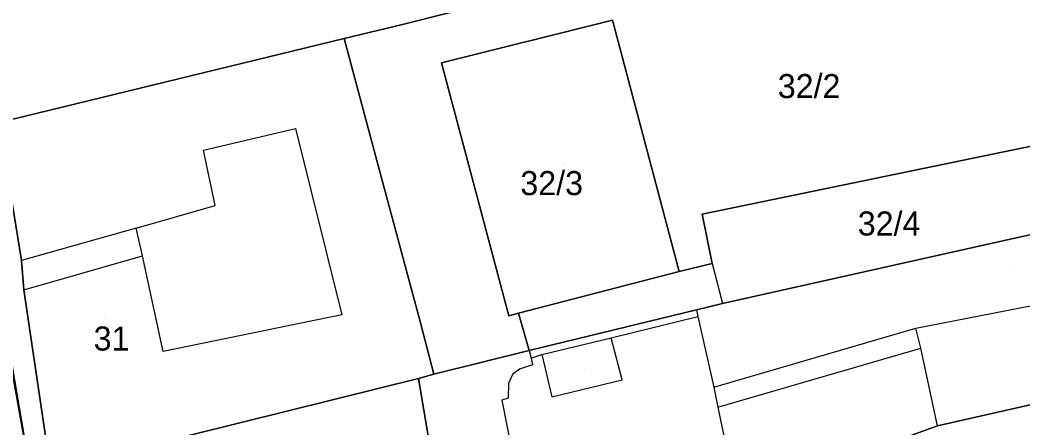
# Model space of a CAD drawing. Extents: x -263423 to -261326, y -1240067 to -1237864.
# Drawn here: x -263040 to -262956.7, y -1239198.6 to -1239164.6 of the extents above; entities that cross this region are included whole.
import ezdxf

# ---------------------------------------------------------------- set-up
doc = ezdxf.new("R2010")
doc.units = 0
for name, color, linetype in [('body_kn', 7, 'Continuous'), ('kladpar_druhypozemkov', 7, 'Continuous'), ('kladpar_hranice', 7, 'Continuous'), ('kladpar_parcelnecisla', 7, 'Continuous'), ('kladpar_plochy', 7, 'Continuous'), ('tarchy_linie', 7, 'Continuous'), ('zappar_hrandruhpozemk', 7, 'Continuous')]:
    doc.layers.add(name, color=color, linetype=linetype)

msp = doc.modelspace()

# ---------------------------------------------------------------- linework, layer by layer
at = {"layer": 'body_kn'}
for p, q in [((-263008.22, -1239165.01), (-263008.22, -1239165.01)), ((-262990.78, -1239164.66), (-262990.78, -1239164.66)), ((-263013.07, -1239166.17), (-263013.07, -1239166.17)), ((-263004.99, -1239168.2), (-263004.99, -1239168.2)), ((-263017.1, -1239173.65), (-263017.1, -1239173.65)), ((-263024.75, -1239175.45), (-263024.75, -1239175.45)), ((-263024.75, -1239175.45), (-263024.75, -1239175.45)), ((-263010.43, -1239176.02), (-263010.43, -1239176.02)), ((-263023.78, -1239180.05), (-263023.78, -1239180.05)), ((-262983.32, -1239180.79), (-262983.32, -1239180.79)), ((-263030.35, -1239181.94), (-263030.35, -1239181.94)), ((-263030.35, -1239181.94), (-263030.35, -1239181.94)), ((-263039.87, -1239184.65), (-263039.87, -1239184.65)), ((-263029.83, -1239184.24), (-263029.83, -1239184.24)), ((-262982.5, -1239184.89), (-262982.5, -1239184.89)), ((-262985.24, -1239185.56), (-262985.24, -1239185.56)), ((-263039.67, -1239187.07), (-263039.67, -1239187.07)), ((-263039.67, -1239187.07), (-263039.67, -1239187.07)), ((-262981.63, -1239188.21), (-262981.63, -1239188.21)), ((-263013.25, -1239189.17), (-263013.25, -1239189.17)), ((-262998.58, -1239189.02), (-262998.58, -1239189.02)), ((-262983.8, -1239188.73), (-262983.8, -1239188.73)), ((-262983.8, -1239188.73), (-262983.8, -1239188.73)), ((-263006.73, -1239189.82), (-263006.73, -1239189.82)), ((-262999.38, -1239189.24), (-262999.38, -1239189.24)), ((-262983.69, -1239189.31), (-262983.69, -1239189.31)), ((-262983.69, -1239189.31), (-262983.69, -1239189.31)), ((-262965.56, -1239190.27), (-262965.56, -1239190.27)), ((-262965.56, -1239190.27), (-262965.56, -1239190.27)), ((-262990.89, -1239191.06), (-262990.89, -1239191.06)), ((-262990.89, -1239191.06), (-262990.89, -1239191.06)), ((-263028.1, -1239192.22), (-263028.1, -1239192.22)), ((-262997.71, -1239192.12), (-262997.71, -1239192.12)), ((-262996.64, -1239192.46), (-262996.64, -1239192.46)), ((-262965.15, -1239191.94), (-262965.15, -1239191.94)), ((-262997.53, -1239192.76), (-262997.53, -1239192.76)), ((-262997.53, -1239192.76), (-262997.53, -1239192.76)), ((-262997.42, -1239193.33), (-262997.42, -1239193.33)), ((-263005.62, -1239194.1), (-263005.62, -1239194.1)), ((-262999.08, -1239194.12), (-262999.08, -1239194.12)), ((-262998.5, -1239193.69), (-262998.5, -1239193.69)), ((-263006.9, -1239194.46), (-263006.9, -1239194.46)), ((-262999.42, -1239194.88), (-262999.42, -1239194.88)), ((-262989.96, -1239194.57), (-262989.96, -1239194.57)), ((-263010.02, -1239195.22), (-263010.02, -1239195.22)), ((-263010.02, -1239195.22), (-263010.02, -1239195.22)), ((-262982.36, -1239195.18), (-262982.36, -1239195.18)), ((-262999.96, -1239196.26), (-262999.96, -1239196.26)), ((-262999.44, -1239196.08), (-262999.44, -1239196.08)), ((-262995.82, -1239195.97), (-262995.82, -1239195.97)), ((-262982.01, -1239196.84), (-262982.01, -1239196.84)), ((-262982.01, -1239196.84), (-262982.01, -1239196.84)), ((-262963.77, -1239198.38), (-262963.77, -1239198.38)), ((-262963.77, -1239198.38), (-262963.77, -1239198.38))]:
    msp.add_line(p, q, dxfattribs=at)
at = {"layer": 'kladpar_druhypozemkov'}
for p, q in [((-262973.36, -1239169.58), (-262973.36, -1239169.58)), ((-262994.73, -1239176.64), (-262994.73, -1239176.64)), ((-262966.33, -1239180.79), (-262966.33, -1239180.79)), ((-262957.74, -1239185.54), (-262957.74, -1239185.54)), ((-263033, -1239189.43), (-263033, -1239189.43)), ((-262993.14, -1239193.64), (-262993.14, -1239193.64))]:
    msp.add_line(p, q, dxfattribs=at)
at = {"layer": 'kladpar_hranice'}
for points in [[(-263056.51, -1239092.92), (-263054.06, -1239105.49), (-263054.38, -1239105.86), (-263053.2, -1239110.8), (-263052.1, -1239116.75), (-263051.66, -1239119.17), (-263050.85, -1239123.56), (-263050.14, -1239127.42), (-263050.12, -1239127.61), (-263049.82, -1239130.35), (-263049.79, -1239130.62), (-263048.83, -1239136.29), (-263047.82, -1239142.16), (-263047.53, -1239143.44), (-263046.45, -1239149.12), (-263046.05, -1239151.16), (-263043.89, -1239162.45), (-263041.77, -1239173.17), (-263039.87, -1239184.65), (-263039.67, -1239187.07), (-263037.46, -1239202.05), (-263036.73, -1239206.65), (-263036.41, -1239209.26), (-263035.52, -1239214.87)], [(-262985.56, -1239159.27), (-262988.54, -1239160), (-262988.63, -1239160.03), (-263008.22, -1239165.01), (-263013.07, -1239166.17), (-263041.77, -1239173.17), (-263043.89, -1239162.45), (-263034.71, -1239160.49), (-263030.31, -1239159.51), (-263025.4, -1239158.47), (-263018.89, -1239157.09), (-263012.77, -1239155.76), (-263001.35, -1239153.02), (-262995.74, -1239151.62), (-262987.51, -1239149.57), (-262985.56, -1239159.27)], [(-262952.5, -1239174.42), (-262983.32, -1239180.79), (-262982.5, -1239184.89), (-262985.24, -1239185.56), (-262990.78, -1239164.66), (-263004.99, -1239168.2), (-262999.38, -1239189.24), (-262998.58, -1239189.02), (-262997.71, -1239192.12), (-263005.62, -1239194.1), (-263006.73, -1239189.82), (-263010.43, -1239176.02), (-263013.07, -1239166.17), (-263008.22, -1239165.01), (-262988.63, -1239160.03), (-262988.54, -1239160), (-262985.56, -1239159.27), (-262971.15, -1239156.03), (-262965.6, -1239154.75), (-262952.46, -1239151.67)], [(-263004.99, -1239168.2), (-262990.78, -1239164.66), (-262985.24, -1239185.56), (-262998.58, -1239189.02), (-262999.38, -1239189.24), (-263004.99, -1239168.2)], [(-263013.07, -1239166.17), (-263010.43, -1239176.02), (-263006.73, -1239189.82), (-263005.62, -1239194.1), (-263006.9, -1239194.46), (-263010.02, -1239195.22), (-263037.46, -1239202.05), (-263039.67, -1239187.07), (-263039.87, -1239184.65), (-263041.77, -1239173.17), (-263013.07, -1239166.17)], [(-262981.63, -1239188.21), (-262983.8, -1239188.73), (-262997.71, -1239192.12), (-262998.58, -1239189.02), (-262985.24, -1239185.56), (-262982.5, -1239184.89), (-262983.32, -1239180.79), (-262952.5, -1239174.42), (-262949.19, -1239173.74), (-262948.31, -1239173.55), (-262948.1, -1239174.61), (-262947.79, -1239176.09), (-262947.37, -1239178.23), (-262946.75, -1239180.45), (-262951.28, -1239181.43), (-262981.63, -1239188.21)], [(-262944.57, -1239194.04), (-262963.77, -1239198.38), (-262978.29, -1239203.66), (-262980.33, -1239204.19), (-262982.6, -1239204.74), (-262986.68, -1239205.73), (-262987.58, -1239201.53), (-262990.25, -1239202.19), (-262992.61, -1239202.78), (-262995.68, -1239203.6), (-262995.04, -1239206.34), (-262994.86, -1239206.86), (-262994.68, -1239207.62), (-263004.32, -1239209.89), (-263005.55, -1239202.37), (-263006.9, -1239194.46), (-263005.62, -1239194.1), (-262997.71, -1239192.12), (-262983.8, -1239188.73), (-262981.63, -1239188.21), (-262951.28, -1239181.43)], [(-262915.79, -1239189.13), (-262914.57, -1239194.5), (-262914.05, -1239196.92), (-262912.6, -1239203.25), (-262935.42, -1239207.77), (-262936.75, -1239201.89), (-262937.57, -1239198.76), (-262960.08, -1239203.61), (-262961.06, -1239204.86), (-262965.97, -1239206.09), (-262965.62, -1239207.43), (-262963.93, -1239214.46), (-262974.91, -1239217.46), (-262976.66, -1239210.24), (-262977.01, -1239208.77), (-262978.29, -1239203.66), (-262963.77, -1239198.38), (-262944.57, -1239194.04), (-262915.79, -1239189.13)], [(-263010.02, -1239195.22), (-263006.9, -1239194.46), (-263005.55, -1239202.37), (-263008.22, -1239202.88), (-263020.14, -1239205.35), (-263020.53, -1239205.66), (-263030.18, -1239208.57), (-263036.41, -1239209.26), (-263036.73, -1239206.65), (-263037.46, -1239202.05), (-263010.02, -1239195.22)]]:
    msp.add_lwpolyline(points, dxfattribs=at)
at = {"layer": 'kladpar_plochy'}
for points in [[(-262985.56, -1239159.27), (-262988.54, -1239160), (-262988.63, -1239160.03), (-263008.22, -1239165.01), (-263013.07, -1239166.17), (-263041.77, -1239173.17), (-263043.89, -1239162.45), (-263034.71, -1239160.49), (-263030.31, -1239159.51), (-263025.4, -1239158.47), (-263018.89, -1239157.09), (-263012.77, -1239155.76), (-263001.35, -1239153.02), (-262995.74, -1239151.62), (-262987.51, -1239149.57)], [(-263004.99, -1239168.2), (-262990.78, -1239164.66), (-262985.24, -1239185.56), (-262998.58, -1239189.02), (-262999.38, -1239189.24)], [(-263013.07, -1239166.17), (-263010.43, -1239176.02), (-263006.73, -1239189.82), (-263005.62, -1239194.1), (-263006.9, -1239194.46), (-263010.02, -1239195.22), (-263037.46, -1239202.05), (-263039.67, -1239187.07), (-263039.87, -1239184.65), (-263041.77, -1239173.17)], [(-262981.63, -1239188.21), (-262983.8, -1239188.73), (-262997.71, -1239192.12), (-262998.58, -1239189.02), (-262985.24, -1239185.56), (-262982.5, -1239184.89), (-262983.32, -1239180.79), (-262952.5, -1239174.42), (-262949.19, -1239173.74), (-262948.31, -1239173.55), (-262948.1, -1239174.61), (-262947.79, -1239176.09), (-262947.37, -1239178.23), (-262946.75, -1239180.45), (-262951.28, -1239181.43)], [(-262915.79, -1239189.13), (-262914.57, -1239194.5), (-262914.05, -1239196.92), (-262912.6, -1239203.25), (-262935.42, -1239207.77), (-262936.75, -1239201.89), (-262937.57, -1239198.76), (-262960.08, -1239203.61), (-262961.06, -1239204.86), (-262965.97, -1239206.09), (-262965.62, -1239207.43), (-262963.93, -1239214.46), (-262974.91, -1239217.46), (-262976.66, -1239210.24), (-262977.01, -1239208.77), (-262978.29, -1239203.66), (-262963.77, -1239198.38), (-262944.57, -1239194.04)], [(-263010.02, -1239195.22), (-263006.9, -1239194.46), (-263005.55, -1239202.37), (-263008.22, -1239202.88), (-263020.14, -1239205.35), (-263020.53, -1239205.66), (-263030.18, -1239208.57), (-263036.41, -1239209.26), (-263036.73, -1239206.65), (-263037.46, -1239202.05)]]:
    msp.add_lwpolyline(points, close=True, dxfattribs=at)
for points in [[(-262952.5, -1239174.42), (-262983.32, -1239180.79), (-262982.5, -1239184.89), (-262985.24, -1239185.56), (-262990.78, -1239164.66), (-263004.99, -1239168.2), (-262999.38, -1239189.24), (-262998.58, -1239189.02), (-262997.71, -1239192.12), (-263005.62, -1239194.1), (-263006.73, -1239189.82), (-263010.43, -1239176.02), (-263013.07, -1239166.17), (-263008.22, -1239165.01), (-262988.63, -1239160.03), (-262988.54, -1239160), (-262985.56, -1239159.27), (-262971.15, -1239156.03), (-262965.6, -1239154.75), (-262952.46, -1239151.67)], [(-263041.77, -1239173.17), (-263039.87, -1239184.65), (-263039.67, -1239187.07), (-263037.46, -1239202.05), (-263036.73, -1239206.65), (-263036.41, -1239209.26), (-263035.52, -1239214.87), (-263035.24, -1239216.53), (-263034.28, -1239221.95), (-263034, -1239223.61), (-263032.86, -1239229.54), (-263032.46, -1239231.84), (-263031.14, -1239237.84), (-263029.91, -1239242.76), (-263029.62, -1239244.1), (-263029.39, -1239244.87), (-263027.4, -1239252.66)], [(-262944.57, -1239194.04), (-262963.77, -1239198.38), (-262978.29, -1239203.66), (-262980.33, -1239204.19), (-262982.6, -1239204.74), (-262986.68, -1239205.73), (-262987.58, -1239201.53), (-262990.25, -1239202.19), (-262992.61, -1239202.78), (-262995.68, -1239203.6), (-262995.04, -1239206.34), (-262994.86, -1239206.86), (-262994.68, -1239207.62), (-263004.32, -1239209.89), (-263005.55, -1239202.37), (-263006.9, -1239194.46), (-263005.62, -1239194.1), (-262997.71, -1239192.12), (-262983.8, -1239188.73), (-262981.63, -1239188.21), (-262951.28, -1239181.43)]]:
    msp.add_lwpolyline(points, dxfattribs=at)
at = {"layer": 'tarchy_linie'}
msp.add_lwpolyline([(-263064.97, -1239074.32), (-263052.62, -1239131.34), (-263043.78, -1239180.54), (-263042.45, -1239183.02), (-263038.09, -1239208.38), (-263038.42, -1239209.31), (-263031.96, -1239245.18), (-263015.67, -1239300.72), (-263012.86, -1239310.78), (-263008.84, -1239324.01), (-263001.88, -1239346.16), (-262996.25, -1239368.2), (-262982.01, -1239418.22)], dxfattribs=at)
at = {"layer": 'zappar_hrandruhpozemk'}
for p, q in [((-263046.13, -1239163.36), (-263039.69, -1239199.46)), ((-263024.75, -1239175.45), (-263017.1, -1239173.65)), ((-263017.1, -1239173.65), (-263013.25, -1239189.17)), ((-263030.35, -1239181.94), (-263039.87, -1239184.65)), ((-263039.67, -1239187.07), (-263029.83, -1239184.24)), ((-262982.5, -1239184.89), (-262981.63, -1239188.21)), ((-262965.56, -1239190.27), (-262946.38, -1239186.5)), ((-262983.8, -1239188.73), (-262983.69, -1239189.31)), ((-262990.89, -1239191.06), (-262983.69, -1239189.31)), ((-262983.69, -1239189.31), (-262982.36, -1239195.18)), ((-262982.36, -1239195.18), (-262965.56, -1239190.27)), ((-262996.64, -1239192.46), (-262990.89, -1239191.06)), ((-262989.96, -1239194.57), (-262990.89, -1239191.06)), ((-262997.53, -1239192.76), (-262996.64, -1239192.46)), ((-262996.64, -1239192.46), (-262995.82, -1239195.97)), ((-262982.01, -1239196.84), (-262965.15, -1239191.94)), ((-262995.82, -1239195.97), (-262989.96, -1239194.57)), ((-262999.96, -1239196.26), (-262998.36, -1239204.43))]:
    msp.add_line(p, q, dxfattribs=at)
for points in [[(-263013.25, -1239189.17), (-263028.1, -1239192.22), (-263029.83, -1239184.24), (-263030.35, -1239181.94), (-263023.78, -1239180.05), (-263024.75, -1239175.45)], [(-262963.77, -1239198.38), (-262965.15, -1239191.94), (-262965.56, -1239190.27)], [(-262997.71, -1239192.12), (-262997.53, -1239192.76), (-262997.42, -1239193.33), (-262998.5, -1239193.69), (-262999.08, -1239194.12), (-262999.42, -1239194.88), (-262999.44, -1239196.08), (-262999.96, -1239196.26)], [(-262982.36, -1239195.18), (-262982.01, -1239196.84), (-262981.38, -1239199.91)]]:
    msp.add_lwpolyline(points, dxfattribs=at)

# ---------------------------------------------------------------- texts
at = {"layer": 'kladpar_parcelnecisla'}
for s, p in [('32/2', (-262977.044, -1239171.13)), ('32/3', (-262998.43, -1239179.2)), ('32/4', (-262970.397, -1239182.56)), ('31', (-263033.881, -1239192.13))]:
    msp.add_text(s, height=2, dxfattribs=at).set_placement(p)

doc.saveas('drawing.dxf')
